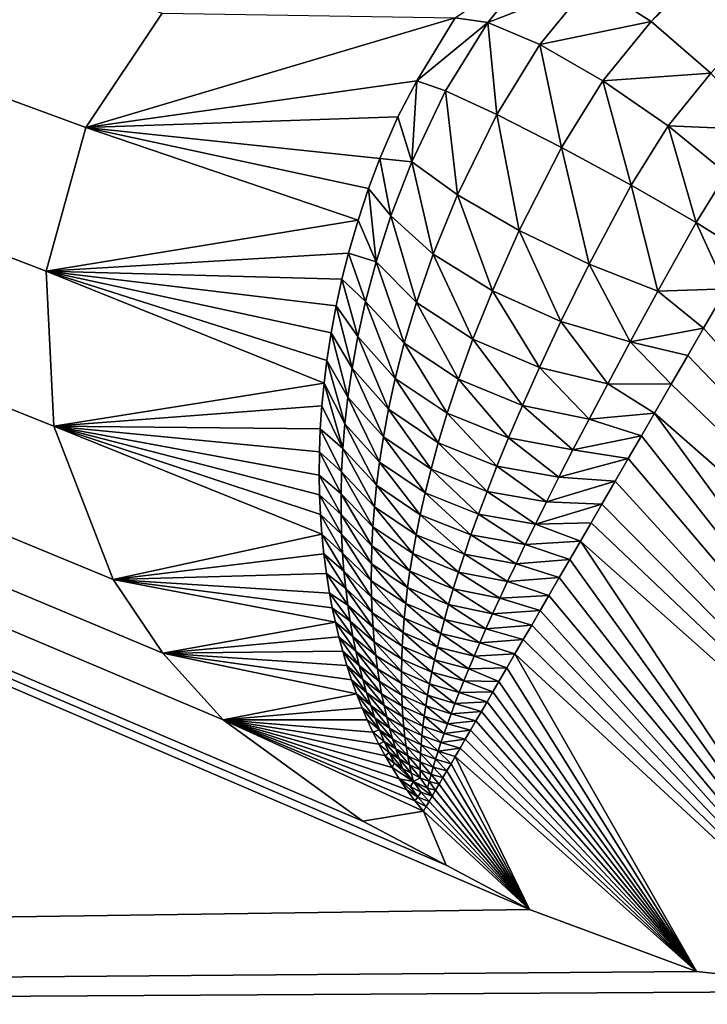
# Model space of a CAD drawing. Header units: metres. Extents: x -31 to 116, y -82 to 82.
# Tile 330 of 656: x 14.672 to 15.325, y -25.917 to -24.981. Entities that reach past the tile are written whole.
import ezdxf

# ---------------------------------------------------------------- set-up
doc = ezdxf.new("R2010")
doc.units = ezdxf.units.M
doc.layers.add('solid_80000000GA_10_1', color=7, linetype='CONTINUOUS')

msp = doc.modelspace()

# ---------------------------------------------------------------- linework, layer by layer
at = {"layer": 'solid_80000000GA_10_1'}
for points in [[(5.595928, -21.725851, -56.546066), (15.076706, -25.784431, -54.930767), (15.155936, -25.826351, -54.91227)], [(5.595928, -25.962204, -54.73056), (5.595928, -21.725851, -56.546066), (15.155936, -25.826351, -54.91227)], [(5.595928, -21.725851, -56.546066), (14.997478, -25.742514, -54.949265), (15.076706, -25.784431, -54.930767)], [(5.595928, -21.725851, -56.546066), (14.864974, -25.646399, -54.992233), (14.997478, -25.742514, -54.949265)], [(5.595928, -21.725851, -56.546066), (14.807625, -25.583004, -55.020908), (14.864974, -25.646399, -54.992233)], [(5.595928, -21.725851, -56.546066), (14.760525, -25.51301, -55.052708), (14.807625, -25.583004, -55.020908)], [(5.595928, -21.725851, -56.546066), (14.704116, -25.367455, -55.119106), (14.760525, -25.51301, -55.052708)], [(5.595928, -21.725851, -56.546066), (14.696737, -25.220306, -55.186481), (14.704116, -25.367455, -55.119106)], [(5.595928, -21.725851, -56.546066), (14.734339, -25.083845, -55.249187), (14.696737, -25.220306, -55.186481)], [(5.595928, -21.725851, -56.546066), (14.806844, -24.975273, -55.299412), (14.734339, -25.083845, -55.249187)], [(23.04767, -23.726908, 55.984234), (5.595928, -21.725851, 56.546066), (5.595928, -25.962206, 54.73056)], [(12.5, -23.505836, -53.711914), (103, -27.691591, -54.352322), (103, -23.341593, -56.357498)], [(12.5, -23.5058, 53.711929), (103, -23.341688, 56.357452), (103, -27.689804, 54.35323)], [(12.5, -27.509586, 51.775642), (12.5, -23.5058, 53.711929), (103, -27.689804, 54.35323)], [(12.5, -23.505836, -53.711914), (12.5, -27.509619, -51.775623), (103, -27.691591, -54.352322)], [(23.04767, -27.916227, 54.017448), (23.04767, -23.726908, 55.984234), (5.595928, -25.962206, 54.73056)], [(16.106606, -24.083794, -54.421707), (15.271341, -24.983131, -53.974152), (15.213787, -24.94607, -54.005356)], [(16.106606, -24.083794, -54.421707), (16.157598, -24.127434, -54.387699), (15.271341, -24.983131, -53.974152)], [(16.157598, -24.127434, -54.387699), (15.328164, -25.032135, -53.9687), (15.271341, -24.983131, -53.974152)], [(15.11635, -24.983978, -54.037689), (15.085103, -24.979662, -54.106152), (15.163335, -24.926064, -54.058208)], [(15.11635, -24.983978, -54.037689), (15.163335, -24.926064, -54.058208), (15.213787, -24.94607, -54.005356)], [(15.165563, -25.004957, -53.984615), (15.11635, -24.983978, -54.037689), (15.213787, -24.94607, -54.005356)], [(15.165563, -25.004957, -53.984615), (15.213787, -24.94607, -54.005356), (15.271341, -24.983131, -53.974152)], [(15.085103, -24.979662, -54.106152), (14.734339, -25.083845, -55.249187), (14.806844, -24.975273, -55.299412)], [(15.048822, -25.039455, -54.095341), (14.734339, -25.083845, -55.249187), (15.085103, -24.979662, -54.106152)], [(15.048822, -25.039455, -54.095341), (15.085103, -24.979662, -54.106152), (15.11635, -24.983978, -54.037689)], [(15.076128, -25.049107, -54.026718), (15.048822, -25.039455, -54.095341), (15.11635, -24.983978, -54.037689)], [(15.12464, -25.071478, -53.973507), (15.076128, -25.049107, -54.026718), (15.11635, -24.983978, -54.037689)], [(15.12464, -25.071478, -53.973507), (15.11635, -24.983978, -54.037689), (15.165563, -25.004957, -53.984615)], [(15.225434, -25.039335, -53.954166), (15.165563, -25.004957, -53.984615), (15.271341, -24.983131, -53.974152)], [(15.225434, -25.039335, -53.954166), (15.271341, -24.983131, -53.974152), (15.328164, -25.032135, -53.9687)], [(15.186319, -25.102802, -53.943737), (15.12464, -25.071478, -53.973507), (15.165563, -25.004957, -53.984615)], [(15.186319, -25.102802, -53.943737), (15.165563, -25.004957, -53.984615), (15.225434, -25.039335, -53.954166)], [(15.287442, -25.082172, -53.950504), (15.225434, -25.039335, -53.954166), (15.328164, -25.032135, -53.9687)], [(15.287442, -25.082172, -53.950504), (15.328164, -25.032135, -53.9687), (15.376202, -25.086065, -53.989628)], [(15.030917, -25.073523, -54.093262), (14.734339, -25.083845, -55.249187), (15.048822, -25.039455, -54.095341)], [(15.044069, -25.116447, -54.028652), (15.030917, -25.073523, -54.093262), (15.048822, -25.039455, -54.095341)], [(15.044069, -25.116447, -54.028652), (15.048822, -25.039455, -54.095341), (15.076128, -25.049107, -54.026718)], [(15.252502, -25.13866, -53.941299), (15.186319, -25.102802, -53.943737), (15.225434, -25.039335, -53.954166)], [(15.252502, -25.13866, -53.941299), (15.225434, -25.039335, -53.954166), (15.287442, -25.082172, -53.950504)], [(15.08728, -25.147787, -53.977699), (15.044069, -25.116447, -54.028652), (15.076128, -25.049107, -54.026718)], [(15.08728, -25.147787, -53.977699), (15.076128, -25.049107, -54.026718), (15.12464, -25.071478, -53.973507)], [(15.146117, -25.181747, -53.948883), (15.08728, -25.147787, -53.977699), (15.12464, -25.071478, -53.973507)], [(15.146117, -25.181747, -53.948883), (15.12464, -25.071478, -53.973507), (15.186319, -25.102802, -53.943737)], [(15.030917, -25.073523, -54.093262), (15.013659, -25.113384, -54.096226), (14.734339, -25.083845, -55.249187)], [(15.044069, -25.116447, -54.028652), (15.013659, -25.113384, -54.096226), (15.030917, -25.073523, -54.093262)], [(14.992937, -25.171698, -54.109314), (14.696737, -25.220306, -55.186481), (14.734339, -25.083845, -55.249187)], [(15.002961, -25.141685, -54.101345), (14.992937, -25.171698, -54.109314), (14.734339, -25.083845, -55.249187)], [(15.013659, -25.113384, -54.096226), (15.002961, -25.141685, -54.101345), (14.734339, -25.083845, -55.249187)], [(15.313986, -25.174082, -53.966801), (15.252502, -25.13866, -53.941299), (15.287442, -25.082172, -53.950504)], [(15.342787, -25.127436, -53.974316), (15.287442, -25.082172, -53.950504), (15.376202, -25.086065, -53.989628)], [(15.313986, -25.174082, -53.966801), (15.287442, -25.082172, -53.950504), (15.342787, -25.127436, -53.974316)], [(15.212576, -25.213703, -53.946136), (15.146117, -25.181747, -53.948883), (15.186319, -25.102802, -53.943737)], [(15.212576, -25.213703, -53.946136), (15.186319, -25.102802, -53.943737), (15.252502, -25.13866, -53.941299)], [(15.024216, -25.167805, -54.040329), (15.002961, -25.141685, -54.101345), (15.013659, -25.113384, -54.096226)], [(15.044069, -25.116447, -54.028652), (15.024216, -25.167805, -54.040329), (15.013659, -25.113384, -54.096226)], [(15.06435, -25.204096, -53.993763), (15.024216, -25.167805, -54.040329), (15.044069, -25.116447, -54.028652)], [(15.08728, -25.147787, -53.977699), (15.06435, -25.204096, -53.993763), (15.044069, -25.116447, -54.028652)], [(15.362082, -25.204065, -54.016632), (15.313986, -25.174082, -53.966801), (15.342787, -25.127436, -53.974316)], [(15.010252, -25.211304, -54.056419), (14.992937, -25.171698, -54.109314), (15.002961, -25.141685, -54.101345)], [(15.024216, -25.167805, -54.040329), (15.010252, -25.211304, -54.056419), (15.002961, -25.141685, -54.101345)], [(15.277608, -25.239307, -53.969822), (15.212576, -25.213703, -53.946136), (15.252502, -25.13866, -53.941299)], [(15.277608, -25.239307, -53.969822), (15.252502, -25.13866, -53.941299), (15.313986, -25.174082, -53.966801)], [(15.120556, -25.238966, -53.966919), (15.06435, -25.204096, -53.993763), (15.08728, -25.147787, -53.977699)], [(15.146117, -25.181747, -53.948883), (15.120556, -25.238966, -53.966919), (15.08728, -25.147787, -53.977699)], [(14.992937, -25.171698, -54.109314), (14.983812, -25.203161, -54.120312), (14.696737, -25.220306, -55.186481)], [(15.010252, -25.211304, -54.056419), (14.983812, -25.203161, -54.120312), (14.992937, -25.171698, -54.109314)], [(15.048356, -25.250113, -54.014507), (15.010252, -25.211304, -54.056419), (15.024216, -25.167805, -54.040329)], [(15.06435, -25.204096, -53.993763), (15.048356, -25.250113, -54.014507), (15.024216, -25.167805, -54.040329)], [(15.277608, -25.239307, -53.969822), (15.313986, -25.174082, -53.966801), (15.342804, -25.236883, -54.015465)], [(15.342804, -25.236883, -54.015465), (15.313986, -25.174082, -53.966801), (15.362082, -25.204065, -54.016632)], [(15.185677, -25.267971, -53.963215), (15.120556, -25.238966, -53.966919), (15.146117, -25.181747, -53.948883)], [(15.212576, -25.213703, -53.946136), (15.185677, -25.267971, -53.963215), (15.146117, -25.181747, -53.948883)], [(14.983812, -25.203161, -54.120312), (14.97763, -25.227797, -54.13065), (14.696737, -25.220306, -55.186481)], [(15.000176, -25.249041, -54.07478), (14.97763, -25.227797, -54.13065), (14.983812, -25.203161, -54.120312)], [(15.010252, -25.211304, -54.056419), (15.000176, -25.249041, -54.07478), (14.983812, -25.203161, -54.120312)], [(15.036843, -25.288765, -54.037201), (15.000176, -25.249041, -54.07478), (15.010252, -25.211304, -54.056419)], [(15.048356, -25.250113, -54.014507), (15.036843, -25.288765, -54.037201), (15.010252, -25.211304, -54.056419)], [(15.102113, -25.284927, -53.989761), (15.048356, -25.250113, -54.014507), (15.06435, -25.204096, -53.993763)], [(15.120556, -25.238966, -53.966919), (15.102113, -25.284927, -53.989761), (15.06435, -25.204096, -53.993763)], [(14.960672, -25.326464, -54.187885), (14.704116, -25.367455, -55.119106), (14.696737, -25.220306, -55.186481)], [(14.963335, -25.305178, -54.173286), (14.960672, -25.326464, -54.187885), (14.696737, -25.220306, -55.186481)], [(14.967384, -25.27886, -54.156921), (14.963335, -25.305178, -54.173286), (14.696737, -25.220306, -55.186481)], [(14.972159, -25.253027, -54.142773), (14.967384, -25.27886, -54.156921), (14.696737, -25.220306, -55.186481)], [(14.97763, -25.227797, -54.13065), (14.972159, -25.253027, -54.142773), (14.696737, -25.220306, -55.186481)], [(15.251415, -25.287418, -53.98312), (15.185677, -25.267971, -53.963215), (15.212576, -25.213703, -53.946136)], [(15.277608, -25.239307, -53.969822), (15.251415, -25.287418, -53.98312), (15.212576, -25.213703, -53.946136)], [(14.992792, -25.282406, -54.094322), (14.972159, -25.253027, -54.142773), (14.97763, -25.227797, -54.13065)], [(15.000176, -25.249041, -54.07478), (14.992792, -25.282406, -54.094322), (14.97763, -25.227797, -54.13065)], [(15.165188, -25.311649, -53.985104), (15.102113, -25.284927, -53.989761), (15.120556, -25.238966, -53.966919)], [(15.185677, -25.267971, -53.963215), (15.165188, -25.311649, -53.985104), (15.120556, -25.238966, -53.966919)], [(15.277608, -25.239307, -53.969822), (15.321164, -25.274368, -54.019451), (15.251415, -25.287418, -53.98312)], [(15.277608, -25.239307, -53.969822), (15.342804, -25.236883, -54.015465), (15.321164, -25.274368, -54.019451)], [(15.321164, -25.274368, -54.019451), (15.342804, -25.236883, -54.015465), (15.804276, -25.819496, -54.925289)], [(15.028339, -25.322033, -54.060593), (14.992792, -25.282406, -54.094322), (15.000176, -25.249041, -54.07478)], [(15.036843, -25.288765, -54.037201), (15.028339, -25.322033, -54.060593), (15.000176, -25.249041, -54.07478)], [(14.98735, -25.312428, -54.114563), (14.967384, -25.27886, -54.156921), (14.972159, -25.253027, -54.142773)], [(14.992792, -25.282406, -54.094322), (14.98735, -25.312428, -54.114563), (14.972159, -25.253027, -54.142773)], [(15.08831, -25.322937, -54.014446), (15.036843, -25.288765, -54.037201), (15.048356, -25.250113, -54.014507)], [(15.102113, -25.284927, -53.989761), (15.08831, -25.322937, -54.014446), (15.048356, -25.250113, -54.014507)], [(15.230148, -25.327127, -54.00108), (15.165188, -25.311649, -53.985104), (15.185677, -25.267971, -53.963215)], [(15.251415, -25.287418, -53.98312), (15.230148, -25.327127, -54.00108), (15.185677, -25.267971, -53.963215)], [(15.251415, -25.287418, -53.98312), (15.321164, -25.274368, -54.019451), (15.30612, -25.300413, -54.0256)], [(15.30612, -25.300413, -54.0256), (15.321164, -25.274368, -54.019451), (15.804276, -25.819496, -54.925289)], [(14.98336, -25.33983, -54.135242), (14.963335, -25.305178, -54.173286), (14.967384, -25.27886, -54.156921)], [(14.98735, -25.312428, -54.114563), (14.98336, -25.33983, -54.135242), (14.967384, -25.27886, -54.156921)], [(15.02194, -25.35132, -54.084209), (14.98735, -25.312428, -54.114563), (14.992792, -25.282406, -54.094322)], [(15.028339, -25.322033, -54.060593), (15.02194, -25.35132, -54.084209), (14.992792, -25.282406, -54.094322)], [(15.149003, -25.347857, -54.008987), (15.08831, -25.322937, -54.014446), (15.102113, -25.284927, -53.989761)], [(15.165188, -25.311649, -53.985104), (15.149003, -25.347857, -54.008987), (15.102113, -25.284927, -53.989761)], [(15.077649, -25.355221, -54.039646), (15.028339, -25.322033, -54.060593), (15.036843, -25.288765, -54.037201)], [(15.08831, -25.322937, -54.014446), (15.077649, -25.355221, -54.039646), (15.036843, -25.288765, -54.037201)], [(15.251415, -25.287418, -53.98312), (15.290488, -25.327457, -54.03492), (15.230148, -25.327127, -54.00108)], [(15.251415, -25.287418, -53.98312), (15.30612, -25.300413, -54.0256), (15.290488, -25.327457, -54.03492)], [(14.980502, -25.365131, -54.156227), (14.960672, -25.326464, -54.187885), (14.963335, -25.305178, -54.173286)], [(14.98336, -25.33983, -54.135242), (14.980502, -25.365131, -54.156227), (14.963335, -25.305178, -54.173286)], [(15.290488, -25.327457, -54.03492), (15.30612, -25.300413, -54.0256), (15.804276, -25.819496, -54.925289)], [(15.017069, -25.377588, -54.107845), (14.98336, -25.33983, -54.135242), (14.98735, -25.312428, -54.114563)], [(15.02194, -25.35132, -54.084209), (15.017069, -25.377588, -54.107845), (14.98735, -25.312428, -54.114563)], [(15.212345, -25.360823, -54.021412), (15.149003, -25.347857, -54.008987), (15.165188, -25.311649, -53.985104)], [(15.230148, -25.327127, -54.00108), (15.212345, -25.360823, -54.021412), (15.165188, -25.311649, -53.985104)], [(15.069194, -25.383326, -54.064888), (15.02194, -25.35132, -54.084209), (15.028339, -25.322033, -54.060593)], [(15.077649, -25.355221, -54.039646), (15.069194, -25.383326, -54.064888), (15.028339, -25.322033, -54.060593)], [(15.135826, -25.378672, -54.033569), (15.077649, -25.355221, -54.039646), (15.08831, -25.322937, -54.014446)], [(15.149003, -25.347857, -54.008987), (15.135826, -25.378672, -54.033569), (15.08831, -25.322937, -54.014446)], [(14.960672, -25.326464, -54.187885), (14.958574, -25.348015, -54.203793), (14.704116, -25.367455, -55.119106)], [(14.978561, -25.388691, -54.177444), (14.958574, -25.348015, -54.203793), (14.960672, -25.326464, -54.187885)], [(14.980502, -25.365131, -54.156227), (14.978561, -25.388691, -54.177444), (14.960672, -25.326464, -54.187885)], [(15.230148, -25.327127, -54.00108), (15.274419, -25.355246, -54.047611), (15.212345, -25.360823, -54.021412)], [(15.230148, -25.327127, -54.00108), (15.290488, -25.327457, -54.03492), (15.274419, -25.355246, -54.047611)], [(15.274419, -25.355246, -54.047611), (15.290488, -25.327457, -54.03492), (15.804276, -25.819496, -54.925289)], [(15.013353, -25.401503, -54.131432), (14.980502, -25.365131, -54.156227), (14.98336, -25.33983, -54.135242)], [(15.017069, -25.377588, -54.107845), (15.013353, -25.401503, -54.131432), (14.98336, -25.33983, -54.135242)], [(14.958574, -25.348015, -54.203793), (14.957082, -25.369877, -54.220985), (14.704116, -25.367455, -55.119106)], [(14.978561, -25.388691, -54.177444), (14.957082, -25.369877, -54.220985), (14.958574, -25.348015, -54.203793)], [(15.062346, -25.408304, -54.089981), (15.017069, -25.377588, -54.107845), (15.02194, -25.35132, -54.084209)], [(15.069194, -25.383326, -54.064888), (15.062346, -25.408304, -54.089981), (15.02194, -25.35132, -54.084209)], [(15.197094, -25.39006, -54.042957), (15.135826, -25.378672, -54.033569), (15.149003, -25.347857, -54.008987)], [(15.212345, -25.360823, -54.021412), (15.197094, -25.39006, -54.042957), (15.149003, -25.347857, -54.008987)], [(15.124822, -25.405535, -54.058353), (15.069194, -25.383326, -54.064888), (15.077649, -25.355221, -54.039646)], [(15.135826, -25.378672, -54.033569), (15.124822, -25.405535, -54.058353), (15.077649, -25.355221, -54.039646)], [(15.212345, -25.360823, -54.021412), (15.262063, -25.376604, -54.059528), (15.197094, -25.39006, -54.042957)], [(15.212345, -25.360823, -54.021412), (15.274419, -25.355246, -54.047611), (15.262063, -25.376604, -54.059528)], [(15.262063, -25.376604, -54.059528), (15.274419, -25.355246, -54.047611), (15.658215, -25.880358, -54.894409)], [(15.274419, -25.355246, -54.047611), (15.804276, -25.819496, -54.925289), (15.658215, -25.880358, -54.894409)], [(14.958616, -25.470003, -54.315166), (14.760525, -25.51301, -55.052708), (14.704116, -25.367455, -55.119106)], [(14.95726, -25.451336, -54.295574), (14.958616, -25.470003, -54.315166), (14.704116, -25.367455, -55.119106)], [(14.956412, -25.432678, -54.276951), (14.95726, -25.451336, -54.295574), (14.704116, -25.367455, -55.119106)], [(14.956047, -25.414091, -54.259323), (14.956412, -25.432678, -54.276951), (14.704116, -25.367455, -55.119106)], [(14.956231, -25.391914, -54.239475), (14.956047, -25.414091, -54.259323), (14.704116, -25.367455, -55.119106)], [(14.957082, -25.369877, -54.220985), (14.956231, -25.391914, -54.239475), (14.704116, -25.367455, -55.119106)], [(14.977365, -25.410807, -54.198845), (14.956231, -25.391914, -54.239475), (14.957082, -25.369877, -54.220985)], [(14.978561, -25.388691, -54.177444), (14.977365, -25.410807, -54.198845), (14.957082, -25.369877, -54.220985)], [(15.010553, -25.423517, -54.154957), (14.978561, -25.388691, -54.177444), (14.980502, -25.365131, -54.156227)], [(15.013353, -25.401503, -54.131432), (15.010553, -25.423517, -54.154957), (14.980502, -25.365131, -54.156227)], [(15.056718, -25.430874, -54.114883), (15.013353, -25.401503, -54.131432), (15.017069, -25.377588, -54.107845)], [(15.062346, -25.408304, -54.089981), (15.056718, -25.430874, -54.114883), (15.017069, -25.377588, -54.107845)], [(15.183775, -25.415939, -54.065197), (15.124822, -25.405535, -54.058353), (15.135826, -25.378672, -54.033569)], [(15.197094, -25.39006, -54.042957), (15.183775, -25.415939, -54.065197), (15.135826, -25.378672, -54.033569)], [(15.197094, -25.39006, -54.042957), (15.262063, -25.376604, -54.059528), (15.249616, -25.398109, -54.073486)], [(15.249616, -25.398109, -54.073486), (15.262063, -25.376604, -54.059528), (15.658215, -25.880358, -54.894409)], [(15.008477, -25.443998, -54.17841), (14.977365, -25.410807, -54.198845), (14.978561, -25.388691, -54.177444)], [(15.010553, -25.423517, -54.154957), (15.008477, -25.443998, -54.17841), (14.978561, -25.388691, -54.177444)], [(15.115442, -25.42943, -54.08313), (15.062346, -25.408304, -54.089981), (15.069194, -25.383326, -54.064888)], [(15.124822, -25.405535, -54.058353), (15.115442, -25.42943, -54.08313), (15.069194, -25.383326, -54.064888)], [(14.976814, -25.431658, -54.220398), (14.956047, -25.414091, -54.259323), (14.956231, -25.391914, -54.239475)], [(14.977365, -25.410807, -54.198845), (14.976814, -25.431658, -54.220398), (14.956231, -25.391914, -54.239475)], [(15.197094, -25.39006, -54.042957), (15.249616, -25.398109, -54.073486), (15.183775, -25.415939, -54.065197)], [(15.183775, -25.415939, -54.065197), (15.249616, -25.398109, -54.073486), (15.237049, -25.419813, -54.0896)], [(15.237049, -25.419813, -54.0896), (15.249616, -25.398109, -54.073486), (15.658215, -25.880358, -54.894409)], [(15.052056, -25.451517, -54.139599), (15.010553, -25.423517, -54.154957), (15.013353, -25.401503, -54.131432)], [(15.056718, -25.430874, -54.114883), (15.052056, -25.451517, -54.139599), (15.013353, -25.401503, -54.131432)], [(15.171962, -25.43922, -54.087856), (15.115442, -25.42943, -54.08313), (15.124822, -25.405535, -54.058353)], [(15.183775, -25.415939, -54.065197), (15.171962, -25.43922, -54.087856), (15.124822, -25.405535, -54.058353)], [(14.976827, -25.451399, -54.242088), (14.956412, -25.432678, -54.276951), (14.956047, -25.414091, -54.259323)], [(14.976814, -25.431658, -54.220398), (14.976827, -25.451399, -54.242088), (14.956047, -25.414091, -54.259323)], [(15.00702, -25.463158, -54.201801), (14.976814, -25.431658, -54.220398), (14.977365, -25.410807, -54.198845)], [(15.008477, -25.443998, -54.17841), (15.00702, -25.463158, -54.201801), (14.977365, -25.410807, -54.198845)], [(15.107326, -25.451023, -54.10783), (15.056718, -25.430874, -54.114883), (15.062346, -25.408304, -54.089981)], [(15.115442, -25.42943, -54.08313), (15.107326, -25.451023, -54.10783), (15.062346, -25.408304, -54.089981)], [(15.183775, -25.415939, -54.065197), (15.237049, -25.419813, -54.0896), (15.171962, -25.43922, -54.087856)], [(15.048162, -25.470625, -54.164146), (15.008477, -25.443998, -54.17841), (15.010553, -25.423517, -54.154957)], [(15.052056, -25.451517, -54.139599), (15.048162, -25.470625, -54.164146), (15.010553, -25.423517, -54.154957)], [(15.171962, -25.43922, -54.087856), (15.237049, -25.419813, -54.0896), (15.224395, -25.44166, -54.107964)], [(15.224395, -25.44166, -54.107964), (15.237049, -25.419813, -54.0896), (15.658215, -25.880358, -54.894409)], [(14.977323, -25.470179, -54.263897), (14.95726, -25.451336, -54.295574), (14.956412, -25.432678, -54.276951)], [(14.976827, -25.451399, -54.242088), (14.977323, -25.470179, -54.263897), (14.956412, -25.432678, -54.276951)], [(15.006094, -25.481178, -54.225147), (14.976827, -25.451399, -54.242088), (14.976814, -25.431658, -54.220398)], [(15.00702, -25.463158, -54.201801), (15.006094, -25.481178, -54.225147), (14.976814, -25.431658, -54.220398)], [(15.100226, -25.47077, -54.132435), (15.052056, -25.451517, -54.139599), (15.056718, -25.430874, -54.114883)], [(15.107326, -25.451023, -54.10783), (15.100226, -25.47077, -54.132435), (15.056718, -25.430874, -54.114883)], [(15.161358, -25.460436, -54.110802), (15.107326, -25.451023, -54.10783), (15.115442, -25.42943, -54.08313)], [(15.171962, -25.43922, -54.087856), (15.161358, -25.460436, -54.110802), (15.115442, -25.42943, -54.08313)], [(15.04492, -25.488422, -54.188545), (15.00702, -25.463158, -54.201801), (15.008477, -25.443998, -54.17841)], [(15.048162, -25.470625, -54.164146), (15.04492, -25.488422, -54.188545), (15.008477, -25.443998, -54.17841)], [(15.171962, -25.43922, -54.087856), (15.224395, -25.44166, -54.107964), (15.161358, -25.460436, -54.110802)], [(15.161358, -25.460436, -54.110802), (15.224395, -25.44166, -54.107964), (15.214281, -25.459114, -54.124241)], [(15.214281, -25.459114, -54.124241), (15.224395, -25.44166, -54.107964), (15.658215, -25.880358, -54.894409)], [(14.978246, -25.488106, -54.285812), (14.958616, -25.470003, -54.315166), (14.95726, -25.451336, -54.295574)], [(14.977323, -25.470179, -54.263897), (14.978246, -25.488106, -54.285812), (14.95726, -25.451336, -54.295574)], [(15.005614, -25.498236, -54.248455), (14.977323, -25.470179, -54.263897), (14.976827, -25.451399, -54.242088)], [(15.006094, -25.481178, -54.225147), (15.005614, -25.498236, -54.248455), (14.976827, -25.451399, -54.242088)], [(15.093949, -25.489035, -54.156948), (15.048162, -25.470625, -54.164146), (15.052056, -25.451517, -54.139599)], [(15.100226, -25.47077, -54.132435), (15.093949, -25.489035, -54.156948), (15.052056, -25.451517, -54.139599)], [(15.151759, -25.479956, -54.133949), (15.100226, -25.47077, -54.132435), (15.107326, -25.451023, -54.10783)], [(15.161358, -25.460436, -54.110802), (15.151759, -25.479956, -54.133949), (15.107326, -25.451023, -54.10783)], [(15.042241, -25.505091, -54.212818), (15.006094, -25.481178, -54.225147), (15.00702, -25.463158, -54.201801)], [(15.04492, -25.488422, -54.188545), (15.042241, -25.505091, -54.212818), (15.00702, -25.463158, -54.201801)], [(15.161358, -25.460436, -54.110802), (15.204179, -25.476543, -54.141991), (15.151759, -25.479956, -54.133949)], [(15.161358, -25.460436, -54.110802), (15.214281, -25.459114, -54.124241), (15.204179, -25.476543, -54.141991)], [(15.204179, -25.476543, -54.141991), (15.214281, -25.459114, -54.124241), (15.658215, -25.880358, -54.894409)], [(14.958616, -25.470003, -54.315166), (14.960495, -25.48867, -54.335766), (14.760525, -25.51301, -55.052708)], [(14.979561, -25.505249, -54.307823), (14.960495, -25.48867, -54.335766), (14.958616, -25.470003, -54.315166)], [(14.978246, -25.488106, -54.285812), (14.979561, -25.505249, -54.307823), (14.958616, -25.470003, -54.315166)], [(15.005524, -25.51445, -54.271736), (14.978246, -25.488106, -54.285812), (14.977323, -25.470179, -54.263897)], [(15.005614, -25.498236, -54.248455), (15.005524, -25.51445, -54.271736), (14.977323, -25.470179, -54.263897)], [(15.088384, -25.506025, -54.181377), (15.04492, -25.488422, -54.188545), (15.048162, -25.470625, -54.164146)], [(15.093949, -25.489035, -54.156948), (15.088384, -25.506025, -54.181377), (15.048162, -25.470625, -54.164146)], [(15.142995, -25.498077, -54.157257), (15.093949, -25.489035, -54.156948), (15.100226, -25.47077, -54.132435)], [(15.151759, -25.479956, -54.133949), (15.142995, -25.498077, -54.157257), (15.100226, -25.47077, -54.132435)], [(15.040033, -25.520817, -54.236992), (15.005614, -25.498236, -54.248455), (15.006094, -25.481178, -54.225147)], [(15.042241, -25.505091, -54.212818), (15.040033, -25.520817, -54.236992), (15.006094, -25.481178, -54.225147)], [(15.151759, -25.479956, -54.133949), (15.194093, -25.493938, -54.161251), (15.142995, -25.498077, -54.157257)], [(15.151759, -25.479956, -54.133949), (15.204179, -25.476543, -54.141991), (15.194093, -25.493938, -54.161251)], [(15.194093, -25.493938, -54.161251), (15.204179, -25.476543, -54.141991), (15.488615, -25.904158, -54.880608)], [(15.204179, -25.476543, -54.141991), (15.658215, -25.880358, -54.894409), (15.488615, -25.904158, -54.880608)], [(14.960495, -25.48867, -54.335766), (14.962914, -25.507332, -54.357407), (14.760525, -25.51301, -55.052708)], [(14.981233, -25.521679, -54.329929), (14.962914, -25.507332, -54.357407), (14.960495, -25.48867, -54.335766)], [(14.979561, -25.505249, -54.307823), (14.981233, -25.521679, -54.329929), (14.960495, -25.48867, -54.335766)], [(15.005787, -25.529903, -54.294998), (14.979561, -25.505249, -54.307823), (14.978246, -25.488106, -54.285812)], [(15.005524, -25.51445, -54.271736), (15.005787, -25.529903, -54.294998), (14.978246, -25.488106, -54.285812)], [(15.083434, -25.521923, -54.205734), (15.042241, -25.505091, -54.212818), (15.04492, -25.488422, -54.188545)], [(15.088384, -25.506025, -54.181377), (15.083434, -25.521923, -54.205734), (15.04492, -25.488422, -54.188545)], [(15.134965, -25.514982, -54.180695), (15.088384, -25.506025, -54.181377), (15.093949, -25.489035, -54.156948)], [(15.142995, -25.498077, -54.157257), (15.134965, -25.514982, -54.180695), (15.093949, -25.489035, -54.156948)], [(15.038236, -25.535728, -54.261082), (15.005524, -25.51445, -54.271736), (15.005614, -25.498236, -54.248455)], [(15.040033, -25.520817, -54.236992), (15.038236, -25.535728, -54.261082), (15.005614, -25.498236, -54.248455)], [(15.142995, -25.498077, -54.157257), (15.184084, -25.511196, -54.181995), (15.134965, -25.514982, -54.180695)], [(15.142995, -25.498077, -54.157257), (15.194093, -25.493938, -54.161251), (15.184084, -25.511196, -54.181995)], [(15.184084, -25.511196, -54.181995), (15.194093, -25.493938, -54.161251), (15.488615, -25.904158, -54.880608)], [(14.962914, -25.507332, -54.357407), (14.965892, -25.525957, -54.380112), (14.760525, -25.51301, -55.052708)], [(14.983232, -25.537458, -54.352123), (14.965892, -25.525957, -54.380112), (14.962914, -25.507332, -54.357407)], [(14.981233, -25.521679, -54.329929), (14.983232, -25.537458, -54.352123), (14.962914, -25.507332, -54.357407)], [(15.006371, -25.544666, -54.318249), (14.981233, -25.521679, -54.329929), (14.979561, -25.505249, -54.307823)], [(15.005787, -25.529903, -54.294998), (15.006371, -25.544666, -54.318249), (14.979561, -25.505249, -54.307823)], [(15.079009, -25.536896, -54.23003), (15.040033, -25.520817, -54.236992), (15.042241, -25.505091, -54.212818)], [(15.083434, -25.521923, -54.205734), (15.079009, -25.536896, -54.23003), (15.042241, -25.505091, -54.212818)], [(15.127583, -25.530819, -54.204247), (15.083434, -25.521923, -54.205734), (15.088384, -25.506025, -54.181377)], [(15.134965, -25.514982, -54.180695), (15.127583, -25.530819, -54.204247), (15.088384, -25.506025, -54.181377)], [(14.971457, -25.553698, -54.416115), (14.807625, -25.583004, -55.020908), (14.760525, -25.51301, -55.052708)], [(14.968506, -25.53986, -54.397816), (14.971457, -25.553698, -54.416115), (14.760525, -25.51301, -55.052708)], [(14.965892, -25.525957, -54.380112), (14.968506, -25.53986, -54.397816), (14.760525, -25.51301, -55.052708)], [(15.03681, -25.549898, -54.285103), (15.005787, -25.529903, -54.294998), (15.005524, -25.51445, -54.271736)], [(15.038236, -25.535728, -54.261082), (15.03681, -25.549898, -54.285103), (15.005524, -25.51445, -54.271736)], [(15.134965, -25.514982, -54.180695), (15.17417, -25.528282, -54.204266), (15.127583, -25.530819, -54.204247)], [(15.134965, -25.514982, -54.180695), (15.184084, -25.511196, -54.181995), (15.17417, -25.528282, -54.204266)], [(15.17417, -25.528282, -54.204266), (15.184084, -25.511196, -54.181995), (15.488615, -25.904158, -54.880608)], [(14.985538, -25.552626, -54.374397), (14.968506, -25.53986, -54.397816), (14.965892, -25.525957, -54.380112)], [(14.983232, -25.537458, -54.352123), (14.985538, -25.552626, -54.374397), (14.965892, -25.525957, -54.380112)], [(15.007246, -25.558813, -54.341499), (14.983232, -25.537458, -54.352123), (14.981233, -25.521679, -54.329929)], [(15.006371, -25.544666, -54.318249), (15.007246, -25.558813, -54.341499), (14.981233, -25.521679, -54.329929)], [(15.075044, -25.551067, -54.254284), (15.038236, -25.535728, -54.261082), (15.040033, -25.520817, -54.236992)], [(15.079009, -25.536896, -54.23003), (15.075044, -25.551067, -54.254284), (15.040033, -25.520817, -54.236992)], [(15.120762, -25.545736, -54.227894), (15.079009, -25.536896, -54.23003), (15.083434, -25.521923, -54.205734)], [(15.127583, -25.530819, -54.204247), (15.120762, -25.545736, -54.227894), (15.083434, -25.521923, -54.205734)], [(15.127583, -25.530819, -54.204247), (15.17417, -25.528282, -54.204266), (15.165984, -25.542391, -54.224022)], [(15.165984, -25.542391, -54.224022), (15.17417, -25.528282, -54.204266), (15.488615, -25.904158, -54.880608)], [(15.008392, -25.572382, -54.36475), (14.985538, -25.552626, -54.374397), (14.983232, -25.537458, -54.352123)], [(15.007246, -25.558813, -54.341499), (15.008392, -25.572382, -54.36475), (14.983232, -25.537458, -54.352123)], [(15.035721, -25.563408, -54.309071), (15.006371, -25.544666, -54.318249), (15.005787, -25.529903, -54.294998)], [(15.03681, -25.549898, -54.285103), (15.035721, -25.563408, -54.309071), (15.005787, -25.529903, -54.294998)], [(15.071497, -25.564508, -54.278503), (15.03681, -25.549898, -54.285103), (15.038236, -25.535728, -54.261082)], [(15.075044, -25.551067, -54.254284), (15.071497, -25.564508, -54.278503), (15.038236, -25.535728, -54.261082)], [(15.114442, -25.559841, -54.251629), (15.075044, -25.551067, -54.254284), (15.079009, -25.536896, -54.23003)], [(15.120762, -25.545736, -54.227894), (15.114442, -25.559841, -54.251629), (15.079009, -25.536896, -54.23003)], [(15.127583, -25.530819, -54.204247), (15.165984, -25.542391, -54.224022), (15.120762, -25.545736, -54.227894)], [(14.988136, -25.567219, -54.396755), (14.971457, -25.553698, -54.416115), (14.968506, -25.53986, -54.397816)], [(14.985538, -25.552626, -54.374397), (14.988136, -25.567219, -54.396755), (14.968506, -25.53986, -54.397816)], [(15.034935, -25.576324, -54.333), (15.007246, -25.558813, -54.341499), (15.006371, -25.544666, -54.318249)], [(15.035721, -25.563408, -54.309071), (15.034935, -25.576324, -54.333), (15.006371, -25.544666, -54.318249)], [(15.120762, -25.545736, -54.227894), (15.157878, -25.556353, -54.244873), (15.114442, -25.559841, -54.251629)], [(15.120762, -25.545736, -54.227894), (15.165984, -25.542391, -54.224022), (15.157878, -25.556353, -54.244873)], [(15.157878, -25.556353, -54.244873), (15.165984, -25.542391, -54.224022), (15.488615, -25.904158, -54.880608)], [(14.971457, -25.553698, -54.416115), (14.974754, -25.567469, -54.435024), (14.807625, -25.583004, -55.020908)], [(14.991009, -25.581272, -54.419189), (14.974754, -25.567469, -54.435024), (14.971457, -25.553698, -54.416115)], [(14.988136, -25.567219, -54.396755), (14.991009, -25.581272, -54.419189), (14.971457, -25.553698, -54.416115)], [(15.009795, -25.585415, -54.388016), (14.988136, -25.567219, -54.396755), (14.985538, -25.552626, -54.374397)], [(15.008392, -25.572382, -54.36475), (15.009795, -25.585415, -54.388016), (14.985538, -25.552626, -54.374397)], [(15.068331, -25.577293, -54.302696), (15.035721, -25.563408, -54.309071), (15.03681, -25.549898, -54.285103)], [(15.071497, -25.564508, -54.278503), (15.068331, -25.577293, -54.302696), (15.03681, -25.549898, -54.285103)], [(15.108582, -25.573198, -54.27544), (15.071497, -25.564508, -54.278503), (15.075044, -25.551067, -54.254284)], [(15.114442, -25.559841, -54.251629), (15.108582, -25.573198, -54.27544), (15.075044, -25.551067, -54.254284)], [(15.114442, -25.559841, -54.251629), (15.157878, -25.556353, -54.244873), (15.149887, -25.570116, -54.266796)], [(15.149887, -25.570116, -54.266796), (15.157878, -25.556353, -54.244873), (15.488615, -25.904158, -54.880608)], [(15.034433, -25.58869, -54.356899), (15.008392, -25.572382, -54.36475), (15.007246, -25.558813, -54.341499)], [(15.034935, -25.576324, -54.333), (15.034433, -25.58869, -54.356899), (15.007246, -25.558813, -54.341499)], [(15.065508, -25.589489, -54.326874), (15.034935, -25.576324, -54.333), (15.035721, -25.563408, -54.309071)], [(15.068331, -25.577293, -54.302696), (15.065508, -25.589489, -54.326874), (15.035721, -25.563408, -54.309071)], [(15.103143, -25.585876, -54.299332), (15.068331, -25.577293, -54.302696), (15.071497, -25.564508, -54.278503)], [(15.108582, -25.573198, -54.27544), (15.103143, -25.585876, -54.299332), (15.071497, -25.564508, -54.278503)], [(15.114442, -25.559841, -54.251629), (15.149887, -25.570116, -54.266796), (15.108582, -25.573198, -54.27544)], [(14.974754, -25.567469, -54.435024), (14.978408, -25.581169, -54.454563), (14.807625, -25.583004, -55.020908)], [(14.994139, -25.594826, -54.4417), (14.978408, -25.581169, -54.454563), (14.974754, -25.567469, -54.435024)], [(14.991009, -25.581272, -54.419189), (14.994139, -25.594826, -54.4417), (14.974754, -25.567469, -54.435024)], [(15.011437, -25.597948, -54.411293), (14.991009, -25.581272, -54.419189), (14.988136, -25.567219, -54.396755)], [(15.009795, -25.585415, -54.388016), (15.011437, -25.597948, -54.411293), (14.988136, -25.567219, -54.396755)], [(15.034196, -25.600542, -54.380779), (15.009795, -25.585415, -54.388016), (15.008392, -25.572382, -54.36475)], [(15.034433, -25.58869, -54.356899), (15.034196, -25.600542, -54.380779), (15.008392, -25.572382, -54.36475)], [(15.063006, -25.601135, -54.351044), (15.034433, -25.58869, -54.356899), (15.034935, -25.576324, -54.333)], [(15.065508, -25.589489, -54.326874), (15.063006, -25.601135, -54.351044), (15.034935, -25.576324, -54.333)], [(15.108582, -25.573198, -54.27544), (15.142016, -25.583668, -54.289829), (15.103143, -25.585876, -54.299332)], [(15.108582, -25.573198, -54.27544), (15.149887, -25.570116, -54.266796), (15.142016, -25.583668, -54.289829)], [(15.142016, -25.583668, -54.289829), (15.149887, -25.570116, -54.266796), (15.488615, -25.904158, -54.880608)], [(14.978408, -25.581169, -54.454563), (14.98243, -25.59479, -54.474751), (14.807625, -25.583004, -55.020908)], [(14.991576, -25.621616, -54.516991), (14.864974, -25.646399, -54.992233), (14.807625, -25.583004, -55.020908)], [(14.986814, -25.608274, -54.49556), (14.991576, -25.621616, -54.516991), (14.807625, -25.583004, -55.020908)], [(14.98243, -25.59479, -54.474751), (14.986814, -25.608274, -54.49556), (14.807625, -25.583004, -55.020908)], [(14.997515, -25.607903, -54.464287), (14.98243, -25.59479, -54.474751), (14.978408, -25.581169, -54.454563)], [(14.994139, -25.594826, -54.4417), (14.997515, -25.607903, -54.464287), (14.978408, -25.581169, -54.454563)], [(15.013306, -25.610022, -54.434589), (14.994139, -25.594826, -54.4417), (14.991009, -25.581272, -54.419189)], [(15.011437, -25.597948, -54.411293), (15.013306, -25.610022, -54.434589), (14.991009, -25.581272, -54.419189)], [(15.034207, -25.611921, -54.404648), (15.011437, -25.597948, -54.411293), (15.009795, -25.585415, -54.388016)], [(15.034196, -25.600542, -54.380779), (15.034207, -25.611921, -54.404648), (15.009795, -25.585415, -54.388016)], [(15.098088, -25.597933, -54.323292), (15.065508, -25.589489, -54.326874), (15.068331, -25.577293, -54.302696)], [(15.103143, -25.585876, -54.299332), (15.098088, -25.597933, -54.323292), (15.068331, -25.577293, -54.302696)], [(15.103143, -25.585876, -54.299332), (15.134271, -25.597002, -54.314011), (15.098088, -25.597933, -54.323292)], [(15.103143, -25.585876, -54.299332), (15.142016, -25.583668, -54.289829), (15.134271, -25.597002, -54.314011)], [(15.134271, -25.597002, -54.314011), (15.142016, -25.583668, -54.289829), (15.314411, -25.885389, -54.886837)], [(15.142016, -25.583668, -54.289829), (15.488615, -25.904158, -54.880608), (15.314411, -25.885389, -54.886837)], [(15.001128, -25.620525, -54.486946), (14.986814, -25.608274, -54.49556), (14.98243, -25.59479, -54.474751)], [(14.997515, -25.607903, -54.464287), (15.001128, -25.620525, -54.486946), (14.98243, -25.59479, -54.474751)], [(15.015386, -25.621662, -54.457912), (14.997515, -25.607903, -54.464287), (14.994139, -25.594826, -54.4417)], [(15.013306, -25.610022, -54.434589), (15.015386, -25.621662, -54.457912), (14.994139, -25.594826, -54.4417)], [(15.060806, -25.612267, -54.37521), (15.034196, -25.600542, -54.380779), (15.034433, -25.58869, -54.356899)], [(15.063006, -25.601135, -54.351044), (15.060806, -25.612267, -54.37521), (15.034433, -25.58869, -54.356899)], [(15.093395, -25.609407, -54.347324), (15.063006, -25.601135, -54.351044), (15.065508, -25.589489, -54.326874)], [(15.098088, -25.597933, -54.323292), (15.093395, -25.609407, -54.347324), (15.065508, -25.589489, -54.326874)], [(15.034449, -25.622862, -54.428513), (15.013306, -25.610022, -54.434589), (15.011437, -25.597948, -54.411293)], [(15.034207, -25.611921, -54.404648), (15.034449, -25.622862, -54.428513), (15.011437, -25.597948, -54.411293)], [(15.058887, -25.622923, -54.39938), (15.034207, -25.611921, -54.404648), (15.034196, -25.600542, -54.380779)], [(15.060806, -25.612267, -54.37521), (15.058887, -25.622923, -54.39938), (15.034196, -25.600542, -54.380779)], [(15.089042, -25.620335, -54.371426), (15.060806, -25.612267, -54.37521), (15.063006, -25.601135, -54.351044)], [(15.093395, -25.609407, -54.347324), (15.089042, -25.620335, -54.371426), (15.063006, -25.601135, -54.351044)], [(15.098088, -25.597933, -54.323292), (15.126666, -25.61009, -54.339363), (15.093395, -25.609407, -54.347324)], [(15.098088, -25.597933, -54.323292), (15.134271, -25.597002, -54.314011), (15.126666, -25.61009, -54.339363)], [(15.126666, -25.61009, -54.339363), (15.134271, -25.597002, -54.314011), (15.314411, -25.885389, -54.886837)], [(15.004971, -25.632711, -54.509678), (14.991576, -25.621616, -54.516991), (14.986814, -25.608274, -54.49556)], [(15.001128, -25.620525, -54.486946), (15.004971, -25.632711, -54.509678), (14.986814, -25.608274, -54.49556)], [(15.017673, -25.632891, -54.481262), (15.001128, -25.620525, -54.486946), (14.997515, -25.607903, -54.464287)], [(15.015386, -25.621662, -54.457912), (15.017673, -25.632891, -54.481262), (14.997515, -25.607903, -54.464287)], [(15.034908, -25.633394, -54.452381), (15.015386, -25.621662, -54.457912), (15.013306, -25.610022, -54.434589)], [(15.034449, -25.622862, -54.428513), (15.034908, -25.633394, -54.452381), (15.013306, -25.610022, -54.434589)], [(15.057227, -25.633137, -54.423565), (15.034449, -25.622862, -54.428513), (15.034207, -25.611921, -54.404648)], [(15.058887, -25.622923, -54.39938), (15.057227, -25.633137, -54.423565), (15.034207, -25.611921, -54.404648)], [(15.085007, -25.630747, -54.395596), (15.058887, -25.622923, -54.39938), (15.060806, -25.612267, -54.37521)], [(15.089042, -25.620335, -54.371426), (15.085007, -25.630747, -54.395596), (15.060806, -25.612267, -54.37521)], [(15.093395, -25.609407, -54.347324), (15.12108, -25.619701, -54.359119), (15.089042, -25.620335, -54.371426)], [(15.093395, -25.609407, -54.347324), (15.126666, -25.61009, -54.339363), (15.12108, -25.619701, -54.359119)], [(15.12108, -25.619701, -54.359119), (15.126666, -25.61009, -54.339363), (15.314411, -25.885389, -54.886837)], [(14.991576, -25.621616, -54.516991), (14.996746, -25.634827, -54.539063), (14.864974, -25.646399, -54.992233)], [(15.009033, -25.64448, -54.532478), (14.996746, -25.634827, -54.539063), (14.991576, -25.621616, -54.516991)], [(15.004971, -25.632711, -54.509678), (15.009033, -25.64448, -54.532478), (14.991576, -25.621616, -54.516991)], [(15.020156, -25.643728, -54.504646), (15.004971, -25.632711, -54.509678), (15.001128, -25.620525, -54.486946)], [(15.017673, -25.632891, -54.481262), (15.020156, -25.643728, -54.504646), (15.001128, -25.620525, -54.486946)], [(15.035576, -25.643538, -54.476257), (15.017673, -25.632891, -54.481262), (15.015386, -25.621662, -54.457912)], [(15.034908, -25.633394, -54.452381), (15.035576, -25.643538, -54.476257), (15.015386, -25.621662, -54.457912)], [(15.055813, -25.642937, -54.447762), (15.034908, -25.633394, -54.452381), (15.034449, -25.622862, -54.428513)], [(15.057227, -25.633137, -54.423565), (15.055813, -25.642937, -54.447762), (15.034449, -25.622862, -54.428513)], [(15.081269, -25.640678, -54.419827), (15.057227, -25.633137, -54.423565), (15.058887, -25.622923, -54.39938)], [(15.085007, -25.630747, -54.395596), (15.081269, -25.640678, -54.419827), (15.058887, -25.622923, -54.39938)], [(15.089042, -25.620335, -54.371426), (15.1156, -25.629128, -54.379528), (15.085007, -25.630747, -54.395596)], [(15.089042, -25.620335, -54.371426), (15.12108, -25.619701, -54.359119), (15.1156, -25.629128, -54.379528)], [(15.1156, -25.629128, -54.379528), (15.12108, -25.619701, -54.359119), (15.314411, -25.885389, -54.886837)], [(15.085007, -25.630747, -54.395596), (15.110229, -25.638367, -54.400616), (15.081269, -25.640678, -54.419827)], [(15.085007, -25.630747, -54.395596), (15.1156, -25.629128, -54.379528), (15.110229, -25.638367, -54.400616)], [(15.110229, -25.638367, -54.400616), (15.1156, -25.629128, -54.379528), (15.314411, -25.885389, -54.886837)], [(14.996746, -25.634827, -54.539063), (15.001707, -25.646463, -54.559235), (14.864974, -25.646399, -54.992233)], [(15.013309, -25.655848, -54.555344), (15.001707, -25.646463, -54.559235), (14.996746, -25.634827, -54.539063)], [(15.009033, -25.64448, -54.532478), (15.013309, -25.655848, -54.555344), (14.996746, -25.634827, -54.539063)], [(15.02283, -25.65419, -54.528061), (15.009033, -25.64448, -54.532478), (15.004971, -25.632711, -54.509678)], [(15.020156, -25.643728, -54.504646), (15.02283, -25.65419, -54.528061), (15.004971, -25.632711, -54.509678)], [(15.036444, -25.653309, -54.500149), (15.020156, -25.643728, -54.504646), (15.017673, -25.632891, -54.481262)], [(15.035576, -25.643538, -54.476257), (15.036444, -25.653309, -54.500149), (15.017673, -25.632891, -54.481262)], [(15.054634, -25.652338, -54.471981), (15.035576, -25.643538, -54.476257), (15.034908, -25.633394, -54.452381)], [(15.055813, -25.642937, -54.447762), (15.054634, -25.652338, -54.471981), (15.034908, -25.633394, -54.452381)], [(15.077813, -25.650156, -54.444126), (15.055813, -25.642937, -54.447762), (15.057227, -25.633137, -54.423565)], [(15.081269, -25.640678, -54.419827), (15.077813, -25.650156, -54.444126), (15.057227, -25.633137, -54.423565)], [(15.081269, -25.640678, -54.419827), (15.104971, -25.647408, -54.422394), (15.077813, -25.650156, -54.444126)], [(15.081269, -25.640678, -54.419827), (15.110229, -25.638367, -54.400616), (15.104971, -25.647408, -54.422394)], [(15.104971, -25.647408, -54.422394), (15.110229, -25.638367, -54.400616), (15.314411, -25.885389, -54.886837)], [(15.054981, -25.733231, -54.740757), (14.997478, -25.742514, -54.949265), (14.864974, -25.646399, -54.992233)], [(15.046979, -25.723267, -54.716084), (15.054981, -25.733231, -54.740757), (14.864974, -25.646399, -54.992233)], [(15.039365, -25.712999, -54.691982), (15.046979, -25.723267, -54.716084), (14.864974, -25.646399, -54.992233)], [(15.032137, -25.702454, -54.668453), (15.039365, -25.712999, -54.691982), (14.864974, -25.646399, -54.992233)], [(15.025292, -25.691654, -54.645489), (15.032137, -25.702454, -54.668453), (14.864974, -25.646399, -54.992233)], [(15.018829, -25.680624, -54.623085), (15.025292, -25.691654, -54.645489), (14.864974, -25.646399, -54.992233)], [(15.012743, -25.669392, -54.601242), (15.018829, -25.680624, -54.623085), (14.864974, -25.646399, -54.992233)], [(15.007034, -25.657991, -54.579956), (15.012743, -25.669392, -54.601242), (14.864974, -25.646399, -54.992233)], [(15.001707, -25.646463, -54.559235), (15.007034, -25.657991, -54.579956), (14.864974, -25.646399, -54.992233)], [(15.013309, -25.655848, -54.555344), (15.007034, -25.657991, -54.579956), (15.001707, -25.646463, -54.559235)], [(15.025688, -25.664297, -54.55151), (15.013309, -25.655848, -54.555344), (15.009033, -25.64448, -54.532478)], [(15.02283, -25.65419, -54.528061), (15.025688, -25.664297, -54.55151), (15.009033, -25.64448, -54.532478)], [(15.037502, -25.662727, -54.524055), (15.02283, -25.65419, -54.528061), (15.020156, -25.643728, -54.504646)], [(15.036444, -25.653309, -54.500149), (15.037502, -25.662727, -54.524055), (15.020156, -25.643728, -54.504646)], [(15.053679, -25.661364, -54.496227), (15.036444, -25.653309, -54.500149), (15.035576, -25.643538, -54.476257)], [(15.054634, -25.652338, -54.471981), (15.053679, -25.661364, -54.496227), (15.035576, -25.643538, -54.476257)], [(15.074628, -25.659195, -54.468491), (15.054634, -25.652338, -54.471981), (15.055813, -25.642937, -54.447762)], [(15.077813, -25.650156, -54.444126), (15.074628, -25.659195, -54.468491), (15.055813, -25.642937, -54.447762)], [(15.077813, -25.650156, -54.444126), (15.099833, -25.656242, -54.444889), (15.074628, -25.659195, -54.468491)], [(15.077813, -25.650156, -54.444126), (15.104971, -25.647408, -54.422394), (15.099833, -25.656242, -54.444889)], [(15.099833, -25.656242, -54.444889), (15.104971, -25.647408, -54.422394), (15.314411, -25.885389, -54.886837)], [(15.013309, -25.655848, -54.555344), (15.017796, -25.666824, -54.578281), (15.007034, -25.657991, -54.579956)], [(15.017796, -25.666824, -54.578281), (15.012743, -25.669392, -54.601242), (15.007034, -25.657991, -54.579956)], [(15.028728, -25.674057, -54.575001), (15.017796, -25.666824, -54.578281), (15.013309, -25.655848, -54.555344)], [(15.025688, -25.664297, -54.55151), (15.028728, -25.674057, -54.575001), (15.013309, -25.655848, -54.555344)], [(15.038745, -25.671812, -54.547989), (15.025688, -25.664297, -54.55151), (15.02283, -25.65419, -54.528061)], [(15.037502, -25.662727, -54.524055), (15.038745, -25.671812, -54.547989), (15.02283, -25.65419, -54.528061)], [(15.052938, -25.670027, -54.5205), (15.037502, -25.662727, -54.524055), (15.036444, -25.653309, -54.500149)], [(15.053679, -25.661364, -54.496227), (15.052938, -25.670027, -54.5205), (15.036444, -25.653309, -54.500149)], [(15.0717, -25.667814, -54.49292), (15.053679, -25.661364, -54.496227), (15.054634, -25.652338, -54.471981)], [(15.074628, -25.659195, -54.468491), (15.0717, -25.667814, -54.49292), (15.054634, -25.652338, -54.471981)], [(15.074628, -25.659195, -54.468491), (15.094834, -25.664835, -54.468067), (15.0717, -25.667814, -54.49292)], [(15.074628, -25.659195, -54.468491), (15.099833, -25.656242, -54.444889), (15.094834, -25.664835, -54.468067)], [(15.094834, -25.664835, -54.468067), (15.099833, -25.656242, -54.444889), (15.314411, -25.885389, -54.886837)], [(15.017796, -25.666824, -54.578281), (15.022492, -25.677414, -54.601288), (15.012743, -25.669392, -54.601242)], [(15.022492, -25.677414, -54.601288), (15.018829, -25.680624, -54.623085), (15.012743, -25.669392, -54.601242)], [(15.031946, -25.683477, -54.598534), (15.022492, -25.677414, -54.601288), (15.017796, -25.666824, -54.578281)], [(15.028728, -25.674057, -54.575001), (15.031946, -25.683477, -54.598534), (15.017796, -25.666824, -54.578281)], [(15.040167, -25.680569, -54.571953), (15.028728, -25.674057, -54.575001), (15.025688, -25.664297, -54.55151)], [(15.038745, -25.671812, -54.547989), (15.040167, -25.680569, -54.571953), (15.025688, -25.664297, -54.55151)], [(15.052401, -25.678347, -54.544804), (15.038745, -25.671812, -54.547989), (15.037502, -25.662727, -54.524055)], [(15.052938, -25.670027, -54.5205), (15.052401, -25.678347, -54.544804), (15.037502, -25.662727, -54.524055)], [(15.066574, -25.683861, -54.541965), (15.052401, -25.678347, -54.544804), (15.052938, -25.670027, -54.5205)], [(15.069019, -25.676031, -54.51741), (15.052938, -25.670027, -54.5205), (15.053679, -25.661364, -54.496227)], [(15.069019, -25.676031, -54.51741), (15.066574, -25.683861, -54.541965), (15.052938, -25.670027, -54.5205)], [(15.0717, -25.667814, -54.49292), (15.069019, -25.676031, -54.51741), (15.053679, -25.661364, -54.496227)], [(15.0717, -25.667814, -54.49292), (15.089986, -25.673164, -54.491928), (15.069019, -25.676031, -54.51741)], [(15.0717, -25.667814, -54.49292), (15.094834, -25.664835, -54.468067), (15.089986, -25.673164, -54.491928)], [(15.089986, -25.673164, -54.491928), (15.094834, -25.664835, -54.468067), (15.314411, -25.885389, -54.886837)], [(15.022492, -25.677414, -54.601288), (15.027396, -25.687626, -54.624359), (15.018829, -25.680624, -54.623085)], [(15.035345, -25.692564, -54.622112), (15.027396, -25.687626, -54.624359), (15.022492, -25.677414, -54.601288)], [(15.031946, -25.683477, -54.598534), (15.035345, -25.692564, -54.622112), (15.022492, -25.677414, -54.601288)], [(15.041767, -25.689005, -54.595943), (15.031946, -25.683477, -54.598534), (15.028728, -25.674057, -54.575001)], [(15.040167, -25.680569, -54.571953), (15.041767, -25.689005, -54.595943), (15.028728, -25.674057, -54.575001)], [(15.052062, -25.686329, -54.569141), (15.040167, -25.680569, -54.571953), (15.038745, -25.671812, -54.547989)], [(15.052401, -25.678347, -54.544804), (15.052062, -25.686329, -54.569141), (15.038745, -25.671812, -54.547989)], [(15.06436, -25.691309, -54.566586), (15.052062, -25.686329, -54.569141), (15.052401, -25.678347, -54.544804)], [(15.066574, -25.683861, -54.541965), (15.06436, -25.691309, -54.566586), (15.052401, -25.678347, -54.544804)], [(15.069019, -25.676031, -54.51741), (15.081259, -25.688156, -54.538963), (15.066574, -25.683861, -54.541965)], [(15.069019, -25.676031, -54.51741), (15.089986, -25.673164, -54.491928), (15.085294, -25.681227, -54.516499)], [(15.069019, -25.676031, -54.51741), (15.085294, -25.681227, -54.516499), (15.081259, -25.688156, -54.538963)], [(15.085294, -25.681227, -54.516499), (15.089986, -25.673164, -54.491928), (15.314411, -25.885389, -54.886837)], [(15.027396, -25.687626, -54.624359), (15.025292, -25.691654, -54.645489), (15.018829, -25.680624, -54.623085)], [(15.027396, -25.687626, -54.624359), (15.045492, -25.704939, -54.644035), (15.025292, -25.691654, -54.645489)], [(15.035345, -25.692564, -54.622112), (15.045492, -25.704939, -54.644035), (15.027396, -25.687626, -54.624359)], [(15.043543, -25.697126, -54.619968), (15.035345, -25.692564, -54.622112), (15.031946, -25.683477, -54.598534)], [(15.041767, -25.689005, -54.595943), (15.043543, -25.697126, -54.619968), (15.031946, -25.683477, -54.598534)], [(15.05192, -25.693979, -54.593517), (15.041767, -25.689005, -54.595943), (15.040167, -25.680569, -54.571953)], [(15.052062, -25.686329, -54.569141), (15.05192, -25.693979, -54.593517), (15.040167, -25.680569, -54.571953)], [(15.062373, -25.698383, -54.591267), (15.05192, -25.693979, -54.593517), (15.052062, -25.686329, -54.569141)], [(15.06436, -25.691309, -54.566586), (15.062373, -25.698383, -54.591267), (15.052062, -25.686329, -54.569141)], [(15.066574, -25.683861, -54.541965), (15.07736, -25.694851, -54.562031), (15.06436, -25.691309, -54.566586)], [(15.066574, -25.683861, -54.541965), (15.081259, -25.688156, -54.538963), (15.07736, -25.694851, -54.562031)], [(15.07736, -25.694851, -54.562031), (15.081259, -25.688156, -54.538963), (15.155936, -25.826351, -54.91227)], [(15.081259, -25.688156, -54.538963), (15.085294, -25.681227, -54.516499), (15.155936, -25.826351, -54.91227)], [(15.085294, -25.681227, -54.516499), (15.314411, -25.885389, -54.886837), (15.155936, -25.826351, -54.91227)], [(15.045492, -25.704939, -54.644035), (15.032137, -25.702454, -54.668453), (15.025292, -25.691654, -54.645489)], [(15.043543, -25.697126, -54.619968), (15.045492, -25.704939, -54.644035), (15.035345, -25.692564, -54.622112)], [(15.05197, -25.701303, -54.617935), (15.043543, -25.697126, -54.619968), (15.041767, -25.689005, -54.595943)], [(15.05192, -25.693979, -54.593517), (15.05197, -25.701303, -54.617935), (15.041767, -25.689005, -54.595943)], [(15.05197, -25.701303, -54.617935), (15.045492, -25.704939, -54.644035), (15.043543, -25.697126, -54.619968)], [(15.060608, -25.705086, -54.616016), (15.05197, -25.701303, -54.617935), (15.05192, -25.693979, -54.593517)], [(15.062373, -25.698383, -54.591267), (15.060608, -25.705086, -54.616016), (15.05192, -25.693979, -54.593517)], [(15.06436, -25.691309, -54.566586), (15.073608, -25.70129, -54.585728), (15.062373, -25.698383, -54.591267)], [(15.06436, -25.691309, -54.566586), (15.07736, -25.694851, -54.562031), (15.073608, -25.70129, -54.585728)], [(15.073608, -25.70129, -54.585728), (15.07736, -25.694851, -54.562031), (15.155936, -25.826351, -54.91227)], [(15.049903, -25.719664, -54.692295), (15.039365, -25.712999, -54.691982), (15.032137, -25.702454, -54.668453)], [(15.042675, -25.709763, -54.669411), (15.032137, -25.702454, -54.668453), (15.045492, -25.704939, -54.644035)], [(15.042675, -25.709763, -54.669411), (15.049903, -25.719664, -54.692295), (15.032137, -25.702454, -54.668453)], [(15.052632, -25.714996, -54.666908), (15.042675, -25.709763, -54.669411), (15.045492, -25.704939, -54.644035)], [(15.059062, -25.711426, -54.640831), (15.045492, -25.704939, -54.644035), (15.05197, -25.701303, -54.617935)], [(15.063386, -25.718826, -54.660484), (15.052632, -25.714996, -54.666908), (15.045492, -25.704939, -54.644035)], [(15.059062, -25.711426, -54.640831), (15.063386, -25.718826, -54.660484), (15.045492, -25.704939, -54.644035)], [(15.060608, -25.705086, -54.616016), (15.059062, -25.711426, -54.640831), (15.05197, -25.701303, -54.617935)], [(15.060608, -25.705086, -54.616016), (15.066608, -25.713301, -54.634956), (15.059062, -25.711426, -54.640831)], [(15.062373, -25.698383, -54.591267), (15.07002, -25.707447, -54.610039), (15.060608, -25.705086, -54.616016)], [(15.060608, -25.705086, -54.616016), (15.07002, -25.707447, -54.610039), (15.066608, -25.713301, -54.634956)], [(15.062373, -25.698383, -54.591267), (15.073608, -25.70129, -54.585728), (15.07002, -25.707447, -54.610039)], [(15.066608, -25.713301, -54.634956), (15.07002, -25.707447, -54.610039), (15.155936, -25.826351, -54.91227)], [(15.07002, -25.707447, -54.610039), (15.073608, -25.70129, -54.585728), (15.155936, -25.826351, -54.91227)], [(15.049903, -25.719664, -54.692295), (15.046979, -25.723267, -54.716084), (15.039365, -25.712999, -54.691982)], [(15.052632, -25.714996, -54.666908), (15.049903, -25.719664, -54.692295), (15.042675, -25.709763, -54.669411)], [(15.060366, -25.724005, -54.686626), (15.049903, -25.719664, -54.692295), (15.052632, -25.714996, -54.666908)], [(15.063386, -25.718826, -54.660484), (15.060366, -25.724005, -54.686626), (15.052632, -25.714996, -54.666908)], [(15.059062, -25.711426, -54.640831), (15.066608, -25.713301, -54.634956), (15.063386, -25.718826, -54.660484)], [(15.063386, -25.718826, -54.660484), (15.066608, -25.713301, -54.634956), (15.155936, -25.826351, -54.91227)], [(15.05756, -25.728813, -54.713383), (15.046979, -25.723267, -54.716084), (15.049903, -25.719664, -54.692295)], [(15.05756, -25.728813, -54.713383), (15.054981, -25.733231, -54.740757), (15.046979, -25.723267, -54.716084)], [(15.060366, -25.724005, -54.686626), (15.05756, -25.728813, -54.713383), (15.049903, -25.719664, -54.692295)], [(15.05756, -25.728813, -54.713383), (15.060366, -25.724005, -54.686626), (15.155936, -25.826351, -54.91227)], [(15.060366, -25.724005, -54.686626), (15.063386, -25.718826, -54.660484), (15.155936, -25.826351, -54.91227)], [(15.054981, -25.733231, -54.740757), (15.076706, -25.784431, -54.930767), (14.997478, -25.742514, -54.949265)], [(15.05756, -25.728813, -54.713383), (15.155936, -25.826351, -54.91227), (15.054981, -25.733231, -54.740757)], [(15.054981, -25.733231, -54.740757), (15.155936, -25.826351, -54.91227), (15.076706, -25.784431, -54.930767)], [(5.595928, -25.962204, -54.73056), (15.155936, -25.826351, -54.91227), (15.314411, -25.885389, -54.886837)], [(5.595928, -25.962204, -54.73056), (15.314411, -25.885389, -54.886837), (15.488615, -25.904158, -54.880608)], [(14.011325, -26.222872, -54.707241), (5.595928, -25.962204, -54.73056), (15.488615, -25.904158, -54.880608)], [(14.141746, -26.229488, -54.705948), (14.011325, -26.222872, -54.707241), (15.488615, -25.904158, -54.880608)], [(14.141746, -26.229488, -54.705948), (15.488615, -25.904158, -54.880608), (23.04767, -26.9874, -54.487438)]]:
    msp.add_3dface(points, dxfattribs=at)

doc.saveas('drawing.dxf')
